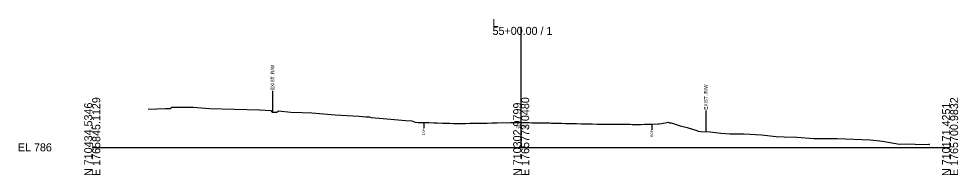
# Model space of a CAD drawing. Extents: x -26 to 5303, y -10 to 9578.
# Drawn here: x 3974.3 to 4302.8, y 4990.3 to 5044.8 of the extents above; entities that cross this region are included whole.
import ezdxf

# ---------------------------------------------------------------- set-up
doc = ezdxf.new("R2010")
doc.units = 0
for name, color, linetype in [('Exist Cross Section Cell', 7, 'Continuous'), ('Exist XS Ground Line', 7, 'Continuous'), ('Old_Level_10', 7, 'Continuous'), ('Old_Level_3', 7, 'Continuous')]:
    doc.layers.add(name, color=color, linetype=linetype)

msp = doc.modelspace()

# ---------------------------------------------------------------- linework, layer by layer
at = {"layer": 'Exist Cross Section Cell'}
for p, q in [((4150, 5000), (4150, 5042.01)), ((4000, 5000), (4150, 5000)), ((4150, 5000), (4300, 5000))]:
    msp.add_line(p, q, dxfattribs=at)
at = {"layer": 'Exist XS Ground Line'}
msp.add_lwpolyline([(4019.51, 5013.35), (4025.6, 5013.57), (4027.27, 5013.5), (4027.83, 5014), (4029.82, 5013.98), (4034.21, 5014), (4035.25, 5014), (4040.97, 5013.59), (4058.44, 5013.06), (4062.42, 5012.8), (4062.87, 5012.27), (4063.38, 5012.28), (4064.56, 5012.26), (4065.08, 5012.72), (4069.42, 5012.28), (4073.36, 5012.16), (4076.8, 5011.98), (4084.9, 5011.35), (4093.4, 5010.86), (4095.62, 5010.7), (4096.93, 5010.7), (4097.5, 5010.43), (4098.89, 5010.32), (4100.35, 5010.21), (4104.42, 5009.88), (4109.49, 5009.34), (4111.73, 5009.21), (4112.87, 5008.73), (4113.95, 5008.71), (4115.92, 5008.71), (4116.31, 5008.7), (4117.12, 5008.68), (4117.77, 5008.66), (4119.45, 5008.6), (4120.62, 5008.56), (4122.52, 5008.48), (4123.47, 5008.44), (4124.97, 5008.38), (4126.32, 5008.32), (4126.82, 5008.31), (4127.72, 5008.31), (4128.66, 5008.31), (4129.17, 5008.32), (4130.5, 5008.34), (4132.02, 5008.38), (4132.93, 5008.38), (4134.18, 5008.38), (4134.87, 5008.39), (4136.02, 5008.42), (4138.13, 5008.46), (4139.71, 5008.5), (4140.57, 5008.52), (4141.55, 5008.54), (4143.42, 5008.62), (4145.23, 5008.6), (4146.27, 5008.63), (4147.07, 5008.65), (4148.54, 5008.66), (4149.12, 5008.66), (4150, 5008.65), (4150.76, 5008.65), (4151.97, 5008.62), (4152.6, 5008.61), (4153.74, 5008.6), (4154.44, 5008.59), (4154.82, 5008.58), (4156.28, 5008.56), (4157.67, 5008.55), (4158.12, 5008.55), (4158.95, 5008.53), (4159.97, 5008.5), (4160.52, 5008.49), (4161.81, 5008.47), (4163.65, 5008.43), (4164.15, 5008.4), (4165.49, 5008.33), (4166.23, 5008.32), (4167.33, 5008.32), (4169.35, 5008.27), (4171.02, 5008.23), (4171.93, 5008.22), (4172.86, 5008.21), (4174.78, 5008.19), (4176.54, 5008.14), (4176.97, 5008.13), (4177.37, 5008.11), (4177.9, 5008.09), (4179.2, 5008.08), (4180.48, 5008.07), (4182.07, 5008.08), (4183.33, 5008.07), (4184.96, 5008.06), (4186.18, 5008.06), (4187.59, 5008.04), (4188.16, 5008.04), (4188.79, 5008.02), (4189.76, 5007.99), (4190.39, 5008.01), (4191.27, 5008.01), (4191.88, 5008.02), (4193.12, 5008.05), (4194.73, 5008.09), (4195.18, 5008.11), (4195.69, 5008.14), (4197.95, 5008.16), (4198.27, 5008.16), (4199.08, 5008.34), (4200.9, 5008.62), (4201.56, 5008.77), (4201.88, 5008.52), (4202.43, 5008.5), (4204.58, 5007.89), (4205.57, 5007.47), (4208.1, 5006.88), (4211.45, 5005.84), (4211.94, 5005.7), (4212.88, 5005.52), (4216.04, 5005.36), (4219.83, 5004.98), (4223.03, 5004.76), (4227.89, 5004.71), (4234.06, 5004.41), (4239.13, 5003.78), (4241.93, 5003.62), (4246.44, 5003.54), (4252.3, 5003.14), (4253.86, 5003.06), (4260.51, 5003.08), (4272.06, 5002.65), (4275.4, 5002.31), (4276.38, 5002.14), (4282.29, 5001.14), (4285.71, 5001.28), (4287.83, 5001.09), (4292.76, 5000.95), (4292.81, 5001.27)], dxfattribs=at)
at = {"layer": 'Old_Level_10'}
for p, q in [((4063.03, 5019.68), (4063.03, 5012.28)), ((4214.58, 5012.83), (4214.58, 5005.43)), ((4115.92, 5008.71), (4115.92, 5006.65)), ((4195.69, 5008.14), (4195.69, 5006.09))]:
    msp.add_line(p, q, dxfattribs=at)

# ---------------------------------------------------------------- texts
at = {"layer": 'Exist Cross Section Cell'}
for s, p in [('L', (4140, 5042.01)), ('55+00.00 / 1', (4140, 5039.21)), ('EL 786', (3974, 4998.6))]:
    msp.add_text(s, height=2.8, dxfattribs=at).set_placement(p)
for s, p in [('E 1765845.1129', (4002.8, 4990)), ('E 1765773.0480', (4152.8, 4990)), ('E 1765700.9832', (4302.8, 4990)), ('N 710434.5346', (4000, 4990)), ('N 710302.9799', (4150, 4990)), ('N 710171.4251', (4300, 4990))]:
    msp.add_text(s, height=2.8, rotation=90, dxfattribs=at).set_placement(p)
at = {"layer": 'Old_Level_10'}
for s, height, p in [('EXIST. R/W', 1.181, (4063.63, 5019.98)), ('EXIST. R/W', 1.181, (4215.17, 5013.14)), ('EOP', 0.787, (4116.31, 5004.26)), ('EOP', 0.787, (4196.08, 5003.69))]:
    msp.add_text(s, height=height, rotation=90, dxfattribs=at).set_placement(p)
at = {"layer": 'Old_Level_3'}
msp.add_text('794.65', height=1, dxfattribs=at).set_placement((4147.95, 5006.65))

doc.saveas('drawing.dxf')
